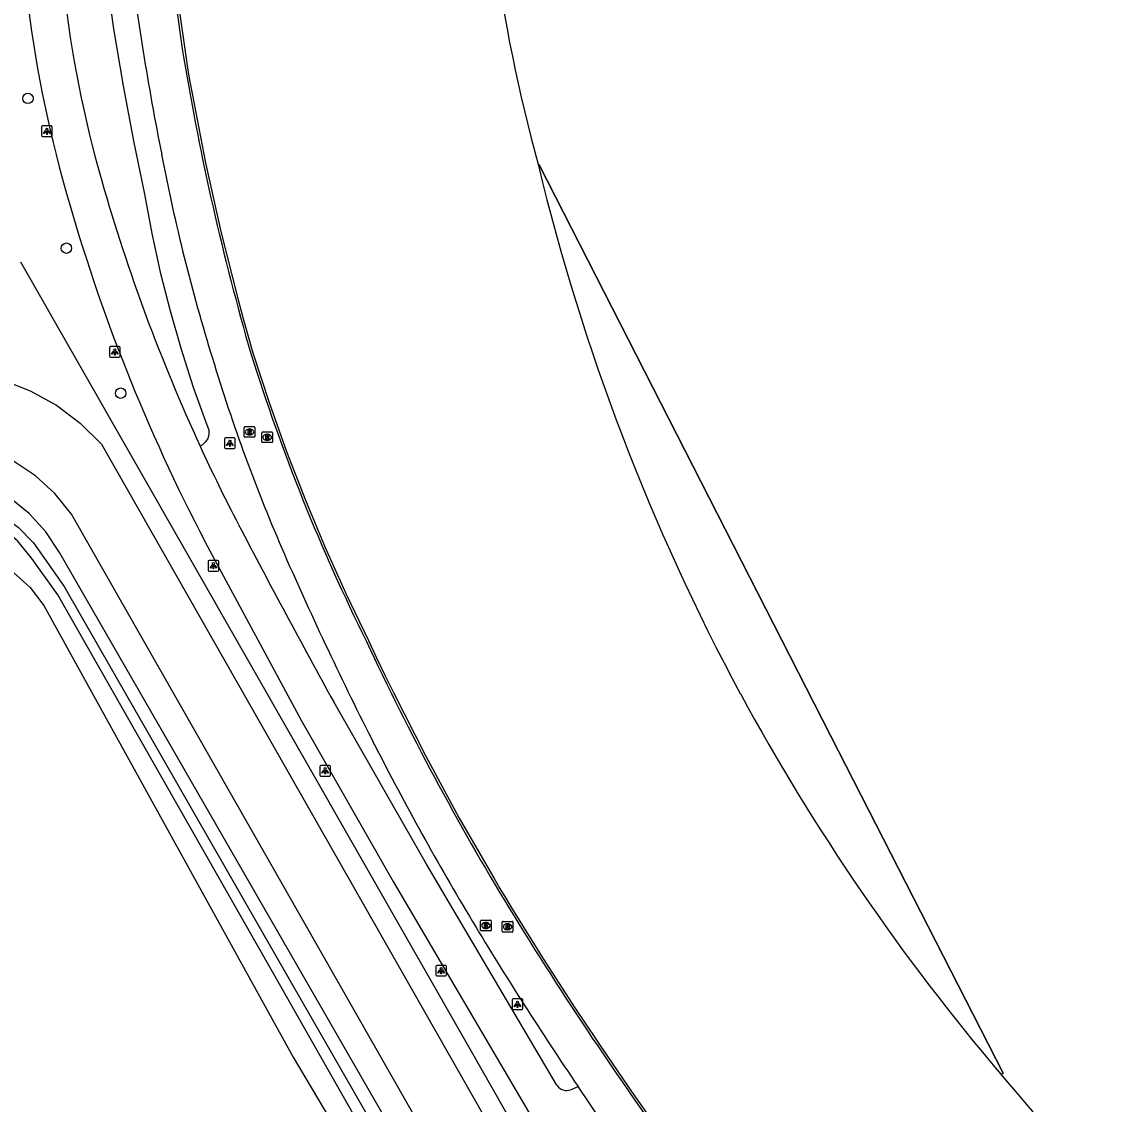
# Model space of a CAD drawing. Extents: x 155018 to 156648, y 383980 to 385733.
# Drawn here: x 155708.5 to 155810.4, y 384314.1 to 384415.7 of the extents above; entities that cross this region are included whole.
import ezdxf

# ---------------------------------------------------------------- set-up
doc = ezdxf.new("R2010")
doc.units = 0
for name, color, linetype in [('IMGEO_Boom', 7, 'Continuous'), ('IMGEO_Fietspad_gesloten', 7, 'Continuous'), ('IMGEO_Grasland_overig', 7, 'Continuous'), ('IMGEO_Groenvoorziening', 7, 'Continuous'), ('IMGEO_Hek', 7, 'Continuous'), ('IMGEO_Lichtpunt', 7, 'Continuous'), ('IMGEO_Lijnafwatering', 7, 'Continuous'), ('IMGEO_Pand', 7, 'Continuous'), ('IMGEO_Pand_overbouw', 7, 'Continuous'), ('IMGEO_Rijbaan_lokaal_gesloten', 7, 'Continuous'), ('IMGEO_Rioolput', 7, 'Continuous'), ('IMGEO_Waterloop', 7, 'Continuous')]:
    doc.layers.add(name, color=color, linetype=linetype)

msp = doc.modelspace()

# ---------------------------------------------------------------- linework, layer by layer
at = {"layer": 'IMGEO_Boom'}
for centre in [(155709.13, 384408.53), (155712.74, 384394.47), (155717.83, 384380.86)]:
    msp.add_circle(centre, 0.489, dxfattribs=at)
at = {"layer": 'IMGEO_Fietspad_gesloten'}
for points in [[(155725.76, 384366.89), (155734.78, 384350.11), (155743.39, 384335.04), (155758.19, 384309.83)], [(155758.74, 384315.91), (155746.52, 384336.65), (155737.85, 384351.84)]]:
    msp.add_lwpolyline(points, dxfattribs=at)
for centre, radius, start, end in [((155824.01, 384431.63), 115.77, 186.5874, 195.9469), ((155824.78, 384431.64), 113.02, 186.5203, 195.8464), ((155883.28, 384448.65), 173.94, 195.9761, 204.7251), ((155876.57, 384445.82), 170.21, 195.6766, 207.6247), ((155883.32, 384448.69), 174, 204.7286, 207.4349), ((156427.98, 384733.05), 788.42, 207.53947, 208.91528), ((155759.66, 384316.51), 1.1, 212.8979, 265.5166), ((155759.28, 384318.26), 2.87, 276.0182, 300.7038)]:
    msp.add_arc(centre, radius, start, end, dxfattribs=at)
at = {"layer": 'IMGEO_Grasland_overig'}
for points in [[(155716.4, 384420.44), (155717.17, 384415.07), (155718.05, 384409.72), (155719.05, 384404.38), (155720.06, 384399.54), (155720.75, 384395.86), (155721.55, 384392.21), (155722.46, 384388.58), (155723.5, 384384.98), (155724.64, 384381.42), (155725.91, 384377.89), (155726.09, 384377.41), (155726.11, 384377.01), (155726.01, 384376.62), (155725.8, 384376.28), (155725.5, 384376.01), (155725.28, 384375.9)], [(155780.13, 384267.39), (155750.62, 384319.3), (155708.45, 384393.17)]]:
    msp.add_lwpolyline(points, dxfattribs=at)
at = {"layer": 'IMGEO_Groenvoorziening'}
for points in [[(155742.34, 384313.36), (155712.1, 384365.9), (155710.82, 384367.85), (155709.25, 384369.58), (155707.42, 384371.03), (155705.39, 384372.18), (155703.2, 384372.99), (155700.91, 384373.44), (155698.57, 384373.52), (155696.26, 384373.24), (155694.01, 384372.59), (155691.9, 384371.59), (155690.74, 384370.94)], [(155693.53, 384364.45), (155693.83, 384364.62), (155695.71, 384365.6), (155697.73, 384366.24), (155699.83, 384366.53), (155701.95, 384366.44), (155704.02, 384365.98), (155705.98, 384365.18), (155707.77, 384364.04), (155709.34, 384362.61), (155710.63, 384360.94), (155734.01, 384318.55), (155754.44, 384284.12), (155755.35, 384282.39), (155755.91, 384280.51), (155756.1, 384278.56), (155755.92, 384276.61), (155755.36, 384274.73), (155754.46, 384272.99), (155753.24, 384271.45), (155751.74, 384270.18), (155750.03, 384269.22), (155705.37, 384248.99), (155562.84, 384183.48)]]:
    msp.add_lwpolyline(points, dxfattribs=at)
at = {"layer": 'IMGEO_Hek'}
msp.add_lwpolyline([(155736.63, 384247.36), (155742.26, 384250), (155780.13, 384267.39), (155750.62, 384319.3), (155708.45, 384393.17)], dxfattribs=at)
at = {"layer": 'IMGEO_Lichtpunt'}
for p, q in [((155710.41, 384405.84), (155710.41, 384405.04)), ((155710.41, 384405.84), (155710.41, 384405.04)), ((155711.32, 384405.94), (155710.51, 384405.94)), ((155711.32, 384405.94), (155710.51, 384405.94)), ((155710.51, 384404.94), (155711.32, 384404.94)), ((155710.51, 384404.94), (155711.32, 384404.94)), ((155711.41, 384405.04), (155711.41, 384405.84)), ((155711.41, 384405.04), (155711.41, 384405.84)), ((155716.78, 384385.13), (155716.78, 384384.33)), ((155716.78, 384385.13), (155716.78, 384384.33)), ((155717.69, 384385.23), (155716.88, 384385.23)), ((155717.69, 384385.23), (155716.88, 384385.23)), ((155717.78, 384384.33), (155717.78, 384385.13)), ((155717.78, 384384.33), (155717.78, 384385.13)), ((155716.88, 384384.23), (155717.69, 384384.23)), ((155716.88, 384384.23), (155717.69, 384384.23)), ((155727.58, 384376.56), (155727.58, 384375.76)), ((155727.58, 384376.56), (155727.58, 384375.76)), ((155728.48, 384376.66), (155727.68, 384376.66)), ((155728.48, 384376.66), (155727.68, 384376.66)), ((155728.58, 384375.76), (155728.58, 384376.56)), ((155728.58, 384375.76), (155728.58, 384376.56)), ((155727.68, 384375.66), (155728.48, 384375.66)), ((155727.68, 384375.66), (155728.48, 384375.66)), ((155726.03, 384365.07), (155726.03, 384364.26)), ((155726.03, 384365.07), (155726.03, 384364.26)), ((155726.93, 384365.16), (155726.12, 384365.16)), ((155726.93, 384365.16), (155726.12, 384365.16)), ((155727.03, 384364.26), (155727.03, 384365.07)), ((155727.03, 384364.26), (155727.03, 384365.07)), ((155726.12, 384364.16), (155726.93, 384364.16)), ((155726.12, 384364.16), (155726.93, 384364.16)), ((155737.42, 384345.93), (155736.61, 384345.93)), ((155737.42, 384345.93), (155736.61, 384345.93)), ((155736.51, 384345.83), (155736.51, 384345.02)), ((155736.51, 384345.83), (155736.51, 384345.02)), ((155736.61, 384344.93), (155737.42, 384344.93)), ((155736.61, 384344.93), (155737.42, 384344.93)), ((155737.51, 384345.02), (155737.51, 384345.83)), ((155737.51, 384345.02), (155737.51, 384345.83)), ((155747.4, 384327.06), (155747.4, 384326.26)), ((155747.4, 384327.06), (155747.4, 384326.26)), ((155748.31, 384327.16), (155747.5, 384327.16)), ((155748.31, 384327.16), (155747.5, 384327.16)), ((155748.4, 384326.26), (155748.4, 384327.06)), ((155748.4, 384326.26), (155748.4, 384327.06)), ((155747.5, 384326.16), (155748.31, 384326.16)), ((155747.5, 384326.16), (155748.31, 384326.16)), ((155754.56, 384323.91), (155754.56, 384323.1)), ((155754.56, 384323.91), (155754.56, 384323.1)), ((155755.47, 384324.01), (155754.66, 384324.01)), ((155755.47, 384324.01), (155754.66, 384324.01)), ((155755.56, 384323.1), (155755.56, 384323.91)), ((155755.56, 384323.1), (155755.56, 384323.91)), ((155754.66, 384323.01), (155755.47, 384323.01)), ((155754.66, 384323.01), (155755.47, 384323.01))]:
    msp.add_line(p, q, dxfattribs=at)
for points in [[(155710.79, 384405.51), (155710.83, 384405.48), (155710.64, 384405.22), (155710.6, 384405.24), (155710.79, 384405.51)], [(155710.89, 384405.46), (155710.94, 384405.46), (155710.94, 384405.14), (155710.89, 384405.14), (155710.89, 384405.46)], [(155711, 384405.48), (155711.04, 384405.51), (155711.23, 384405.24), (155711.19, 384405.22), (155711, 384405.48)], [(155717.16, 384384.8), (155717.2, 384384.77), (155717.01, 384384.51), (155716.97, 384384.53), (155717.16, 384384.8)], [(155717.26, 384384.75), (155717.31, 384384.75), (155717.31, 384384.43), (155717.26, 384384.43), (155717.26, 384384.75)], [(155717.37, 384384.77), (155717.41, 384384.8), (155717.59, 384384.53), (155717.56, 384384.51), (155717.37, 384384.77)], [(155727.96, 384376.23), (155728, 384376.2), (155727.81, 384375.94), (155727.77, 384375.96), (155727.96, 384376.23)], [(155728.06, 384376.18), (155728.11, 384376.18), (155728.11, 384375.86), (155728.06, 384375.86), (155728.06, 384376.18)], [(155728.17, 384376.2), (155728.21, 384376.23), (155728.39, 384375.96), (155728.36, 384375.94), (155728.17, 384376.2)], [(155726.4, 384364.73), (155726.44, 384364.7), (155726.26, 384364.44), (155726.22, 384364.47), (155726.4, 384364.73)], [(155726.51, 384364.68), (155726.55, 384364.68), (155726.55, 384364.36), (155726.51, 384364.36), (155726.51, 384364.68)], [(155726.62, 384364.7), (155726.65, 384364.73), (155726.84, 384364.47), (155726.8, 384364.44), (155726.62, 384364.7)], [(155736.89, 384345.49), (155736.93, 384345.47), (155736.74, 384345.2), (155736.7, 384345.23), (155736.89, 384345.49)], [(155736.99, 384345.45), (155737.04, 384345.45), (155737.04, 384345.12), (155736.99, 384345.12), (155736.99, 384345.45)], [(155737.1, 384345.47), (155737.14, 384345.49), (155737.32, 384345.23), (155737.29, 384345.2), (155737.1, 384345.47)], [(155747.78, 384326.73), (155747.82, 384326.7), (155747.63, 384326.44), (155747.59, 384326.46), (155747.78, 384326.73)], [(155747.88, 384326.68), (155747.93, 384326.68), (155747.93, 384326.36), (155747.88, 384326.36), (155747.88, 384326.68)], [(155747.99, 384326.7), (155748.03, 384326.73), (155748.21, 384326.46), (155748.18, 384326.44), (155747.99, 384326.7)], [(155754.94, 384323.57), (155754.98, 384323.55), (155754.79, 384323.28), (155754.75, 384323.31), (155754.94, 384323.57)], [(155755.04, 384323.53), (155755.09, 384323.53), (155755.09, 384323.2), (155755.04, 384323.2), (155755.04, 384323.53)], [(155755.15, 384323.55), (155755.19, 384323.57), (155755.38, 384323.31), (155755.34, 384323.28), (155755.15, 384323.55)]]:
    msp.add_lwpolyline(points, dxfattribs=at)
for centre in [(155710.91, 384405.64), (155717.28, 384384.93), (155728.08, 384376.36), (155726.53, 384364.86), (155737.01, 384345.63), (155747.9, 384326.86), (155755.06, 384323.71)]:
    msp.add_circle(centre, 0.0994, dxfattribs=at)
for centre, start, end in [((155710.51, 384405.84), 90, 180), ((155710.51, 384405.84), 90, 180), ((155710.51, 384405.04), 180, 270), ((155710.51, 384405.04), 180, 270), ((155711.32, 384405.84), 0, 90), ((155711.32, 384405.84), 0, 90), ((155711.32, 384405.04), 270, 0), ((155711.32, 384405.04), 270, 360), ((155716.88, 384385.13), 90, 180), ((155716.88, 384385.13), 90, 180), ((155717.69, 384385.13), 0, 90), ((155717.69, 384385.13), 0, 90), ((155716.88, 384384.33), 180, 270), ((155716.88, 384384.33), 180, 270), ((155717.69, 384384.33), 270, 0), ((155717.69, 384384.33), 270, 360), ((155727.68, 384376.56), 90, 180), ((155727.68, 384376.56), 90, 180), ((155728.48, 384376.56), 0, 90), ((155728.48, 384376.56), 0, 90), ((155727.68, 384375.76), 180, 270), ((155727.68, 384375.76), 180, 270), ((155728.48, 384375.76), 270, 0), ((155728.48, 384375.76), 270, 360), ((155726.12, 384365.07), 90, 180), ((155726.12, 384365.07), 90, 180), ((155726.12, 384364.26), 180, 270), ((155726.12, 384364.26), 180, 270), ((155726.93, 384365.07), 0, 90), ((155726.93, 384365.07), 0, 90), ((155726.93, 384364.26), 270, 0), ((155726.93, 384364.26), 270, 360), ((155736.61, 384345.83), 90, 180), ((155736.61, 384345.83), 90, 180), ((155737.42, 384345.83), 0, 90), ((155737.42, 384345.83), 0, 90), ((155736.61, 384345.02), 180, 270), ((155736.61, 384345.02), 180, 270), ((155737.42, 384345.02), 270, 0), ((155737.42, 384345.02), 270, 360), ((155747.5, 384327.06), 90, 180), ((155747.5, 384327.06), 90, 180), ((155748.31, 384327.06), 0, 90), ((155748.31, 384327.06), 0, 90), ((155747.5, 384326.26), 180, 270), ((155747.5, 384326.26), 180, 270), ((155748.31, 384326.26), 270, 0), ((155748.31, 384326.26), 270, 360), ((155754.66, 384323.91), 90, 180), ((155754.66, 384323.91), 90, 180), ((155755.47, 384323.91), 0, 90), ((155755.47, 384323.91), 0, 90), ((155754.66, 384323.1), 180, 270), ((155754.66, 384323.1), 180, 270), ((155755.47, 384323.1), 270, 0), ((155755.47, 384323.1), 270, 360)]:
    msp.add_arc(centre, 0.0946, start, end, dxfattribs=at)
at = {"layer": 'IMGEO_Lijnafwatering'}
for points in [[(155722.18, 384428.68), (155722.6, 384423.2), (155723.19, 384417.73), (155723.96, 384412.28), (155724.14, 384411.18), (155724.33, 384410.08), (155724.53, 384408.98)], [(155724.53, 384408.98), (155725.8, 384402.49), (155727.24, 384396.03), (155728.86, 384389.61)], [(155728.86, 384389.61), (155729.3, 384387.95), (155729.77, 384386.29), (155730.24, 384384.64), (155731.76, 384379.99), (155733.4, 384375.38), (155735.17, 384370.81)], [(155735.17, 384370.81), (155737.02, 384366.37), (155738.99, 384361.99), (155741.07, 384357.65), (155741.84, 384356.02), (155742.62, 384354.38), (155743.42, 384352.76)], [(155743.42, 384352.76), (155746.42, 384346.86), (155749.57, 384341.04), (155752.86, 384335.3)], [(155752.86, 384335.3), (155753.4, 384334.38), (155753.95, 384333.46), (155754.5, 384332.55), (155757.43, 384327.84), (155760.44, 384323.17), (155763.52, 384318.56)], [(155763.52, 384318.56), (155765.81, 384315.24), (155768.13, 384311.95), (155770.49, 384308.68), (155772.03, 384306.6), (155773.59, 384304.54), (155775.17, 384302.49)]]:
    msp.add_lwpolyline(points, dxfattribs=at)
at = {"layer": 'IMGEO_Pand'}
msp.add_lwpolyline([(155757.02, 384402.25), (155757.1, 384402.29), (155785.18, 384347.27), (155800.62, 384317.04), (155800.41, 384316.93)], dxfattribs=at)
for centre, radius, start, end in [((155907.8, 384443.51), 156.33, 164.5376, 195.3063), ((155924.1, 384419.82), 160.89, 219.7541, 230.1821)]:
    msp.add_arc(centre, radius, start, end, dxfattribs=at)
at = {"layer": 'IMGEO_Pand_overbouw'}
msp.add_lwpolyline([(155800.41, 384316.93), (155800.62, 384317.04), (155785.18, 384347.27), (155757.1, 384402.29), (155757.02, 384402.25)], dxfattribs=at)
for centre, radius, start, end in [((155958.26, 384450.72), 207, 193.5438, 208.2944), ((155960.16, 384452.48), 209.5, 208.4715, 220.3151)]:
    msp.add_arc(centre, radius, start, end, dxfattribs=at)
at = {"layer": 'IMGEO_Rijbaan_lokaal_gesloten'}
for points in [[(155687.45, 384378.6), (155690.45, 384380.31), (155692.98, 384381.54), (155695.64, 384382.41), (155698.4, 384382.91), (155701.21, 384383.03), (155704, 384382.76), (155706.73, 384382.11), (155709.35, 384381.09), (155711.8, 384379.73), (155714.04, 384378.04), (155716.03, 384376.06), (155768.24, 384284.36)], [(155762.23, 384283.4), (155761.52, 384284.69), (155713.21, 384369.52), (155711.66, 384371.43), (155709.83, 384373.1), (155707.78, 384374.47), (155705.54, 384375.51), (155703.18, 384376.22), (155700.74, 384376.56), (155698.27, 384376.54), (155695.83, 384376.15), (155693.48, 384375.4), (155691.27, 384374.3), (155689.69, 384373.4)], [(155762.74, 384312.83), (155760.74, 384315.79)]]:
    msp.add_lwpolyline(points, dxfattribs=at)
for centre, radius, start, end in [((155893.91, 384439.03), 172.25, 179.0738, 188.9443), ((155996.69, 384457.43), 280.3, 187.1238, 191.1458), ((155963.85, 384452.24), 243.4, 189.4572, 196.1397), ((155893.45, 384435.95), 174.86, 190.7785, 197.2376), ((155906.38, 384439.66), 184.74, 197.3458, 206.3842), ((155880.95, 384430.37), 161.27, 196.6588, 203.6227), ((156066.1, 384512.26), 363.73, 203.7548, 206.865), ((155980.38, 384469.58), 264.4, 205.0674, 211.2448), ((155978.88, 384468.44), 266.11, 206.9346, 211.0294), ((156048.34, 384512.13), 344.57, 211.4313, 216.212), ((156043.45, 384507.53), 341.6, 211.0646, 214.1453)]:
    msp.add_arc(centre, radius, start, end, dxfattribs=at)
at = {"layer": 'IMGEO_Rioolput'}
for p, q in [((155729.42, 384376.79), (155729.42, 384377.64)), ((155729.49, 384377.72), (155730.35, 384377.72)), ((155729.91, 384377.5), (155729.93, 384377.5)), ((155730.42, 384377.64), (155730.42, 384376.79)), ((155730.35, 384376.72), (155729.49, 384376.72)), ((155729.93, 384376.94), (155729.9, 384376.94)), ((155731.08, 384376.29), (155731.08, 384377.15)), ((155731.15, 384377.22), (155732, 384377.22)), ((155731.59, 384376.44), (155731.56, 384376.44)), ((155731.57, 384377), (155731.59, 384377)), ((155732.08, 384377.15), (155732.08, 384376.29)), ((155732, 384376.22), (155731.15, 384376.22)), ((155751.6, 384330.47), (155751.6, 384331.32)), ((155751.67, 384331.4), (155752.53, 384331.4)), ((155752.11, 384330.62), (155752.08, 384330.62)), ((155752.09, 384331.18), (155752.11, 384331.18)), ((155752.6, 384331.32), (155752.6, 384330.47)), ((155753.63, 384330.36), (155753.63, 384331.21)), ((155753.71, 384331.28), (155754.56, 384331.28)), ((155754.12, 384331.06), (155754.15, 384331.06)), ((155754.63, 384331.21), (155754.63, 384330.36)), ((155752.53, 384330.4), (155751.67, 384330.4)), ((155754.56, 384330.28), (155753.71, 384330.28)), ((155754.14, 384330.5), (155754.12, 384330.5))]:
    msp.add_line(p, q, dxfattribs=at)
for points in [[(155729.42, 384376.79), (155729.42, 384377.64)], [(155729.49, 384377.72), (155730.35, 384377.72)], [(155730.42, 384377.64), (155730.42, 384376.79)], [(155730.35, 384376.72), (155729.49, 384376.72)], [(155730.01, 384377.41), (155729.75, 384377.42), (155729.75, 384377.02)], [(155729.75, 384377.02), (155729.88, 384377.02), (155729.88, 384377.18), (155729.89, 384377.18)], [(155729.93, 384377.34), (155729.88, 384377.34), (155729.88, 384377.25)], [(155729.88, 384377.25), (155729.93, 384377.25)], [(155729.94, 384377.15), (155730.01, 384377.02), (155730.15, 384377.02), (155730.08, 384377.14)], [(155731.08, 384376.29), (155731.08, 384377.15)], [(155731.15, 384377.22), (155732, 384377.22)], [(155731.67, 384376.92), (155731.41, 384376.92), (155731.41, 384376.52)], [(155731.41, 384376.52), (155731.54, 384376.52), (155731.54, 384376.68), (155731.55, 384376.68)], [(155731.59, 384376.84), (155731.54, 384376.84), (155731.54, 384376.76)], [(155731.54, 384376.76), (155731.59, 384376.76)], [(155731.6, 384376.65), (155731.67, 384376.52), (155731.81, 384376.52), (155731.74, 384376.65)], [(155732.08, 384377.15), (155732.08, 384376.29)], [(155732, 384376.22), (155731.15, 384376.22)], [(155751.6, 384330.47), (155751.6, 384331.32)], [(155751.67, 384331.4), (155752.53, 384331.4)], [(155752.19, 384331.09), (155751.93, 384331.1), (155751.93, 384330.7)], [(155751.93, 384330.7), (155752.06, 384330.7), (155752.06, 384330.86), (155752.07, 384330.86)], [(155752.11, 384331.02), (155752.06, 384331.02), (155752.06, 384330.93)], [(155752.06, 384330.93), (155752.11, 384330.93)], [(155752.12, 384330.83), (155752.19, 384330.7), (155752.33, 384330.7), (155752.26, 384330.82)], [(155752.6, 384331.32), (155752.6, 384330.47)], [(155753.63, 384330.36), (155753.63, 384331.21)], [(155753.71, 384331.28), (155754.56, 384331.28)], [(155754.22, 384330.98), (155753.97, 384330.98), (155753.97, 384330.58)], [(155753.97, 384330.58), (155754.09, 384330.58), (155754.09, 384330.75), (155754.1, 384330.75)], [(155754.15, 384330.9), (155754.09, 384330.9), (155754.09, 384330.82)], [(155754.09, 384330.82), (155754.14, 384330.82)], [(155754.15, 384330.72), (155754.22, 384330.58), (155754.36, 384330.58), (155754.3, 384330.71)], [(155754.63, 384331.21), (155754.63, 384330.36)], [(155752.53, 384330.4), (155751.67, 384330.4)], [(155754.56, 384330.28), (155753.71, 384330.28)]]:
    msp.add_lwpolyline(points, dxfattribs=at)
for centre, radius, start, end in [((155729.49, 384377.64), 0.0765, 91.552, 178.448), ((155729.49, 384377.64), 0.0765, 91.552, 178.448), ((155730.34, 384377.64), 0.0765, 1.552, 88.448), ((155730.34, 384377.64), 0.0765, 1.552, 88.448), ((155729.49, 384376.79), 0.0765, 181.552, 268.448), ((155729.49, 384376.79), 0.0765, 181.552, 268.448), ((155729.89, 384377.13), 0.0533, 26.0293, 88.6989), ((155729.94, 384377.24), 0.0964, 77.0061, 93.1865), ((155729.92, 384377.44), 0.19, 274.7715, 282.9687), ((155729.95, 384377.3), 0.0378, 276.6634, 79.6772), ((155730.01, 384377.3), 0.109, 350.3612, 89.416), ((155730, 384377.3), 0.112, 277.5842, 350.9817), ((155729.99, 384377.09), 0.108, 29.5134, 73.7905), ((155730.34, 384376.79), 0.0765, 271.552, 358.448), ((155730.34, 384376.79), 0.0765, 271.552, 358.448), ((155731.15, 384377.14), 0.0765, 91.552, 178.448), ((155731.15, 384377.14), 0.0765, 91.552, 178.448), ((155731.55, 384376.63), 0.0533, 26.0293, 88.6989), ((155731.6, 384376.74), 0.0964, 77.0061, 93.1865), ((155731.57, 384376.95), 0.19, 274.7715, 282.9687), ((155731.61, 384376.8), 0.0378, 276.6634, 79.6772), ((155731.67, 384376.81), 0.109, 350.3612, 89.416), ((155731.66, 384376.81), 0.112, 277.5842, 350.9817), ((155731.65, 384376.59), 0.108, 29.5134, 73.7905), ((155732, 384377.14), 0.0765, 1.552, 88.448), ((155732, 384377.14), 0.0765, 1.552, 88.448), ((155731.15, 384376.29), 0.0765, 181.552, 268.448), ((155731.15, 384376.29), 0.0765, 181.552, 268.448), ((155732, 384376.29), 0.0765, 271.552, 358.448), ((155732, 384376.29), 0.0765, 271.552, 358.448), ((155751.67, 384331.32), 0.0765, 91.552, 178.448), ((155751.67, 384331.32), 0.0765, 91.552, 178.448), ((155752.07, 384330.81), 0.0533, 26.0293, 88.6989), ((155752.12, 384330.92), 0.0964, 77.0061, 93.1865), ((155752.1, 384331.12), 0.19, 274.7715, 282.9687), ((155752.13, 384330.98), 0.0378, 276.6634, 79.6772), ((155752.19, 384330.98), 0.109, 350.3612, 89.416), ((155752.18, 384330.98), 0.112, 277.5842, 350.9817), ((155752.17, 384330.77), 0.108, 29.5134, 73.7905), ((155752.52, 384331.32), 0.0765, 1.552, 88.448), ((155752.52, 384331.32), 0.0765, 1.552, 88.448), ((155753.71, 384331.21), 0.0765, 91.552, 178.448), ((155753.71, 384331.21), 0.0765, 91.552, 178.448), ((155754.1, 384330.69), 0.0533, 26.0293, 88.6989), ((155754.13, 384331.01), 0.19, 274.7715, 282.9687), ((155754.15, 384330.81), 0.0964, 77.0061, 93.1865), ((155754.17, 384330.86), 0.0378, 276.6634, 79.6772), ((155754.22, 384330.87), 0.109, 350.3612, 89.416), ((155754.22, 384330.87), 0.112, 277.5842, 350.9817), ((155754.2, 384330.66), 0.108, 29.5134, 73.7905), ((155754.56, 384331.21), 0.0765, 1.552, 88.448), ((155754.56, 384331.21), 0.0765, 1.552, 88.448), ((155751.67, 384330.47), 0.0765, 181.552, 268.448), ((155751.67, 384330.47), 0.0765, 181.552, 268.448), ((155752.52, 384330.47), 0.0765, 271.552, 358.448), ((155752.52, 384330.47), 0.0765, 271.552, 358.448), ((155753.71, 384330.36), 0.0765, 181.552, 268.448), ((155753.71, 384330.36), 0.0765, 181.552, 268.448), ((155754.56, 384330.36), 0.0765, 271.552, 358.448), ((155754.56, 384330.36), 0.0765, 271.552, 358.448)]:
    msp.add_arc(centre, radius, start, end, dxfattribs=at)
for centre, major_axis, ratio, start_param, end_param in [((155729.91, 384377.22), (-0.387, 0.002), 0.722429, 4.712389, 7.853982), ((155729.93, 384377.22), (-0.39, 0.002), 0.717154, 1.570796, 4.712389), ((155731.56, 384376.72), (-0.387, 0.002), 0.722429, 4.712389, 7.853982), ((155731.59, 384376.72), (-0.39, 0.002), 0.717154, 1.570796, 4.712389), ((155752.09, 384330.9), (-0.387, 0.002), 0.722429, 4.712389, 7.853982), ((155752.11, 384330.9), (-0.39, 0.002), 0.717154, 1.570796, 4.712389), ((155754.12, 384330.78), (-0.387, 0.002), 0.722429, 4.712389, 7.853982), ((155754.14, 384330.78), (-0.39, 0.002), 0.717154, 1.570796, 4.712389)]:
    msp.add_ellipse(centre, major_axis=major_axis, ratio=ratio, start_param=start_param, end_param=end_param, dxfattribs=at)
at = {"layer": 'IMGEO_Waterloop'}
for points in [[(155691.74, 384368.63), (155694.57, 384370.23), (155696.52, 384370.93), (155698.56, 384371.3), (155700.64, 384371.34), (155702.69, 384371.05), (155704.67, 384370.43), (155706.52, 384369.51), (155708.2, 384368.29), (155709.66, 384366.83), (155712.54, 384362.72), (155733.74, 384325.72), (155757.89, 384283.62), (155758.67, 384281.76), (155759.14, 384279.79), (155759.27, 384277.77), (155759.07, 384275.76), (155758.53, 384273.81), (155757.68, 384271.97), (155756.54, 384270.3), (155755.14, 384268.84), (155753.52, 384267.64), (155563.57, 384180.42)], [(155563.23, 384181.85), (155733.47, 384259.97), (155751.54, 384268.19), (155753.31, 384269.35), (155754.85, 384270.8), (155756.1, 384272.51), (155757.02, 384274.42), (155757.58, 384276.46), (155757.76, 384278.57), (155757.56, 384280.68), (155756.98, 384282.71), (155731.94, 384326.78), (155711.92, 384361.93), (155709.49, 384365.35), (155708.15, 384366.99), (155706.53, 384368.36), (155704.68, 384369.41), (155702.68, 384370.09), (155700.58, 384370.4), (155698.46, 384370.31), (155696.39, 384369.83), (155694.44, 384368.98), (155692.14, 384367.7)]]:
    msp.add_lwpolyline(points, dxfattribs=at)

doc.saveas('drawing.dxf')
